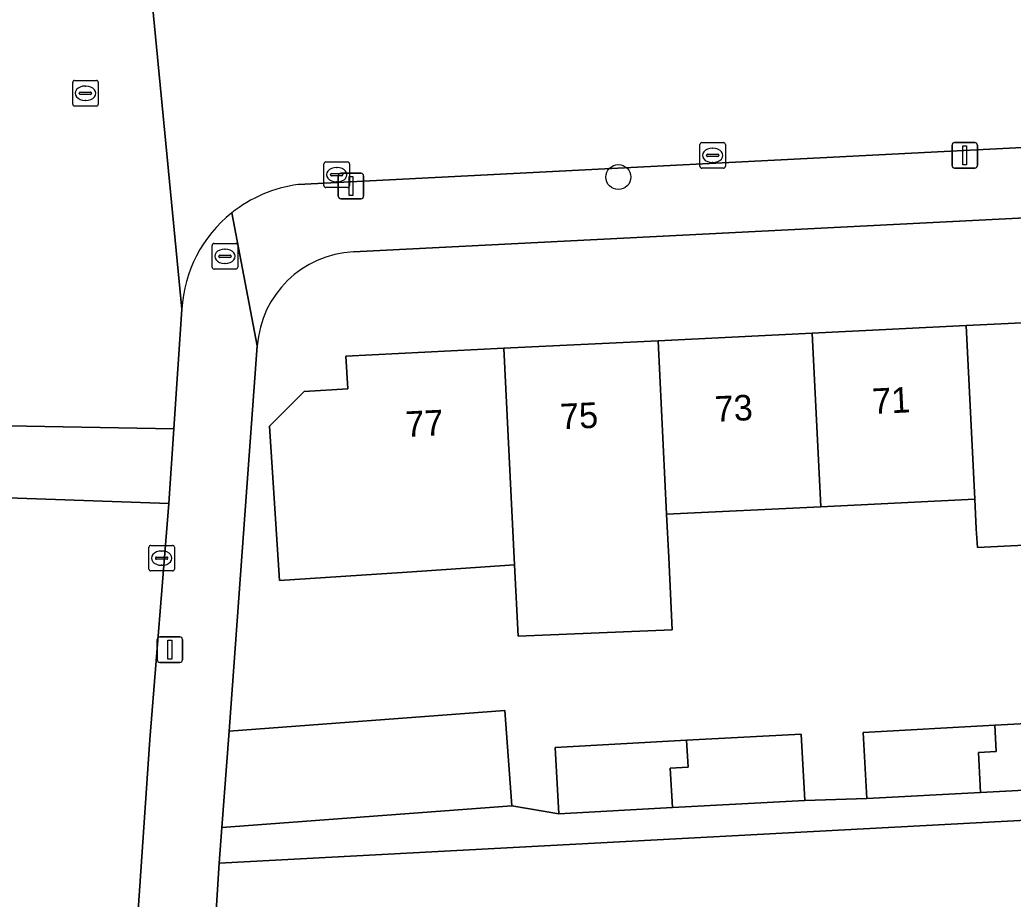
# Model space of a CAD drawing. Extents: x 161084 to 161928, y 385354 to 386522.
# Drawn here: x 161408.58 to 161447.45, y 386211.36 to 386245.77 of the extents above; entities that cross this region are included whole.
import ezdxf

# ---------------------------------------------------------------- set-up
doc = ezdxf.new("R2010")
doc.units = 0
for name, color, linetype in [('IMGEO_Boom', 7, 'Continuous'), ('IMGEO_Brandkraan', 7, 'Continuous'), ('IMGEO_Erf', 7, 'Continuous'), ('IMGEO_Kolk', 7, 'Continuous'), ('IMGEO_Lichtmast', 7, 'Continuous'), ('IMGEO_Muur', 7, 'Continuous'), ('IMGEO_Pand', 7, 'Continuous'), ('IMGEO_Pand_nummerreeks', 7, 'Continuous'), ('IMGEO_Rijbaan_lokaal_open', 7, 'Continuous'), ('IMGEO_Rioolput', 7, 'Continuous'), ('IMGEO_Voetpad_open', 7, 'Continuous')]:
    doc.layers.add(name, color=color, linetype=linetype)

msp = doc.modelspace()

# ---------------------------------------------------------------- linework, layer by layer
at = {"layer": 'IMGEO_Boom'}
msp.add_circle((161432, 386239.619), 0.489, dxfattribs=at)
at = {"layer": 'IMGEO_Brandkraan'}
for p, q in [((161416.102, 386236.094), (161416.102, 386236.946)), ((161416.177, 386237.02), (161417.029, 386237.02)), ((161416.59, 386236.8), (161416.615, 386236.8)), ((161417.103, 386236.946), (161417.103, 386236.094)), ((161416.361, 386236.514), (161416.361, 386236.526)), ((161416.799, 386236.477), (161416.401, 386236.477)), ((161416.404, 386236.563), (161416.802, 386236.563)), ((161416.845, 386236.526), (161416.845, 386236.514)), ((161417.029, 386236.02), (161416.177, 386236.02)), ((161416.613, 386236.24), (161416.588, 386236.24))]:
    msp.add_line(p, q, dxfattribs=at)
for points in [[(161416.102, 386236.094), (161416.102, 386236.946)], [(161416.177, 386237.02), (161417.029, 386237.02)], [(161417.103, 386236.946), (161417.103, 386236.094)], [(161417.029, 386236.02), (161416.177, 386236.02)]]:
    msp.add_lwpolyline(points, dxfattribs=at)
for centre, radius, start, end in [((161416.179, 386236.944), 0.0765, 91.552, 178.448), ((161416.179, 386236.944), 0.0765, 91.552, 178.448), ((161417.027, 386236.944), 0.0765, 1.552, 88.448), ((161417.027, 386236.944), 0.0765, 1.552, 88.448), ((161416.401, 386236.523), 0.0403, 85.8775, 175.7526), ((161416.398, 386236.513), 0.0366, 178.938, 274.7102), ((161416.802, 386236.52), 0.043, 264.8664, 352.4533), ((161416.806, 386236.525), 0.0386, 1.7309, 96.639), ((161416.179, 386236.096), 0.0765, 181.552, 268.448), ((161416.179, 386236.096), 0.0765, 181.552, 268.448), ((161417.027, 386236.096), 0.0765, 271.552, 358.448), ((161417.027, 386236.096), 0.0765, 271.552, 358.448)]:
    msp.add_arc(centre, radius, start, end, dxfattribs=at)
for centre, major_axis, ratio, start_param, end_param in [((161416.589, 386236.52), (-0.387, 0.002), 0.722429, 4.712389, 7.853982), ((161416.614, 386236.52), (-0.39, 0.002), 0.717154, 1.570796, 4.712389)]:
    msp.add_ellipse(centre, major_axis=major_axis, ratio=ratio, start_param=start_param, end_param=end_param, dxfattribs=at)
at = {"layer": 'IMGEO_Erf'}
for points in [[(161596.398, 386245.532), (161500, 386240.657), (161421.631, 386236.693)], [(161452.08, 386225.421), (161446.055, 386225.126), (161446.011, 386225.857), (161445.954, 386227.013), (161439.921, 386226.718), (161433.889, 386226.422), (161433.972, 386224.738), (161434.112, 386221.905), (161428.076, 386221.653), (161427.939, 386224.442), (161423.732, 386224.164), (161418.742, 386223.834), (161418.343, 386229.876), (161419.705, 386231.235), (161421.41, 386231.334), (161421.329, 386232.615), (161427.523, 386232.919), (161433.556, 386233.214), (161439.588, 386233.51), (161445.621, 386233.805), (161451.654, 386234.101)], [(161417.867, 386233.015), (161417.461, 386227.47), (161416.762, 386217.94), (161427.557, 386218.749), (161427.837, 386215.015), (161429.665, 386214.705), (161429.524, 386217.3), (161434.673, 386217.579), (161439.154, 386217.821), (161439.294, 386215.226), (161441.73, 386215.296), (161441.589, 386217.891), (161446.739, 386218.17), (161451.219, 386218.412)]]:
    msp.add_lwpolyline(points, dxfattribs=at)
msp.add_arc((161421.831, 386232.723), 3.975, 92.8854, 175.7904, dxfattribs=at)
at = {"layer": 'IMGEO_Kolk'}
for p, q in [((161435.192, 386240.042), (161435.192, 386240.894)), ((161435.267, 386240.968), (161436.119, 386240.968)), ((161435.68, 386240.748), (161435.705, 386240.748)), ((161436.193, 386240.894), (161436.193, 386240.042)), ((161435.451, 386240.462), (161435.451, 386240.474)), ((161435.889, 386240.425), (161435.491, 386240.425)), ((161435.494, 386240.511), (161435.892, 386240.511)), ((161435.935, 386240.474), (161435.935, 386240.462)), ((161420.477, 386239.284), (161420.477, 386240.136)), ((161420.552, 386240.21), (161421.404, 386240.21)), ((161420.965, 386239.99), (161420.99, 386239.99)), ((161421.478, 386240.136), (161421.478, 386239.284)), ((161436.119, 386239.968), (161435.267, 386239.968)), ((161435.703, 386240.188), (161435.678, 386240.188)), ((161420.736, 386239.704), (161420.736, 386239.716)), ((161421.174, 386239.667), (161420.776, 386239.667)), ((161420.779, 386239.753), (161421.177, 386239.753)), ((161421.22, 386239.716), (161421.22, 386239.704)), ((161421.404, 386239.21), (161420.552, 386239.21)), ((161420.988, 386239.43), (161420.963, 386239.43)), ((161413.626, 386224.281), (161413.626, 386225.133)), ((161413.701, 386225.207), (161414.553, 386225.207)), ((161414.627, 386225.133), (161414.627, 386224.281)), ((161413.928, 386224.75), (161414.326, 386224.75)), ((161414.114, 386224.987), (161414.139, 386224.987)), ((161413.885, 386224.701), (161413.885, 386224.713)), ((161414.323, 386224.664), (161413.925, 386224.664)), ((161414.137, 386224.427), (161414.112, 386224.427)), ((161414.369, 386224.713), (161414.369, 386224.701)), ((161414.553, 386224.207), (161413.701, 386224.207))]:
    msp.add_line(p, q, dxfattribs=at)
for points in [[(161435.192, 386240.042), (161435.192, 386240.894)], [(161435.267, 386240.968), (161436.119, 386240.968)], [(161436.193, 386240.894), (161436.193, 386240.042)], [(161420.477, 386239.284), (161420.477, 386240.136)], [(161420.552, 386240.21), (161421.404, 386240.21)], [(161421.478, 386240.136), (161421.478, 386239.284)], [(161436.119, 386239.968), (161435.267, 386239.968)], [(161421.404, 386239.21), (161420.552, 386239.21)], [(161413.626, 386224.281), (161413.626, 386225.133)], [(161413.701, 386225.207), (161414.553, 386225.207)], [(161414.627, 386225.133), (161414.627, 386224.281)], [(161414.553, 386224.207), (161413.701, 386224.207)]]:
    msp.add_lwpolyline(points, dxfattribs=at)
for centre, radius, start, end in [((161435.269, 386240.892), 0.0765, 91.552, 178.448), ((161435.269, 386240.892), 0.0765, 91.552, 178.448), ((161436.117, 386240.892), 0.0765, 1.552, 88.448), ((161436.117, 386240.892), 0.0765, 1.552, 88.448), ((161435.491, 386240.471), 0.0403, 85.8775, 175.7526), ((161435.488, 386240.461), 0.0366, 178.938, 274.7102), ((161435.892, 386240.468), 0.043, 264.8664, 352.4533), ((161435.896, 386240.473), 0.0386, 1.7309, 96.639), ((161420.554, 386240.134), 0.0765, 91.552, 178.448), ((161420.554, 386240.134), 0.0765, 91.552, 178.448), ((161421.402, 386240.134), 0.0765, 1.552, 88.448), ((161421.402, 386240.134), 0.0765, 1.552, 88.448), ((161435.269, 386240.044), 0.0765, 181.552, 268.448), ((161435.269, 386240.044), 0.0765, 181.552, 268.448), ((161436.117, 386240.044), 0.0765, 271.552, 358.448), ((161436.117, 386240.044), 0.0765, 271.552, 358.448), ((161420.776, 386239.713), 0.0403, 85.8775, 175.7526), ((161420.773, 386239.703), 0.0366, 178.938, 274.7102), ((161421.177, 386239.71), 0.043, 264.8664, 352.4533), ((161421.181, 386239.715), 0.0386, 1.7309, 96.639), ((161420.554, 386239.286), 0.0765, 181.552, 268.448), ((161420.554, 386239.286), 0.0765, 181.552, 268.448), ((161421.402, 386239.286), 0.0765, 271.552, 358.448), ((161421.402, 386239.286), 0.0765, 271.552, 358.448), ((161413.703, 386225.131), 0.0765, 91.552, 178.448), ((161413.703, 386225.131), 0.0765, 91.552, 178.448), ((161414.551, 386225.131), 0.0765, 1.552, 88.448), ((161414.551, 386225.131), 0.0765, 1.552, 88.448), ((161413.925, 386224.71), 0.0403, 85.8775, 175.7526), ((161414.33, 386224.712), 0.0386, 1.7309, 96.639), ((161413.922, 386224.7), 0.0366, 178.938, 274.7102), ((161414.326, 386224.707), 0.043, 264.8664, 352.4533), ((161413.703, 386224.283), 0.0765, 181.552, 268.448), ((161413.703, 386224.283), 0.0765, 181.552, 268.448), ((161414.551, 386224.283), 0.0765, 271.552, 358.448), ((161414.551, 386224.283), 0.0765, 271.552, 358.448)]:
    msp.add_arc(centre, radius, start, end, dxfattribs=at)
for centre, major_axis, ratio, start_param, end_param in [((161435.679, 386240.468), (-0.387, 0.002), 0.722429, 4.712389, 7.853982), ((161435.704, 386240.468), (-0.39, 0.002), 0.717154, 1.570796, 4.712389), ((161420.964, 386239.71), (-0.387, 0.002), 0.722429, 4.712389, 7.853982), ((161420.989, 386239.71), (-0.39, 0.002), 0.717154, 1.570796, 4.712389), ((161414.113, 386224.707), (-0.387, 0.002), 0.722429, 4.712389, 7.853982), ((161414.138, 386224.707), (-0.39, 0.002), 0.717154, 1.570796, 4.712389)]:
    msp.add_ellipse(centre, major_axis=major_axis, ratio=ratio, start_param=start_param, end_param=end_param, dxfattribs=at)
at = {"layer": 'IMGEO_Lichtmast'}
for p, q in [((161445.062, 386240.07), (161445.062, 386240.87)), ((161445.062, 386240.87), (161445.062, 386240.07)), ((161445.162, 386240.97), (161445.952, 386240.97)), ((161445.952, 386240.97), (161445.162, 386240.97)), ((161446.052, 386240.87), (161446.052, 386240.07)), ((161446.052, 386240.07), (161446.052, 386240.87)), ((161445.952, 386239.97), (161445.162, 386239.97)), ((161445.162, 386239.97), (161445.952, 386239.97)), ((161421.039, 386238.867), (161421.039, 386239.667)), ((161421.039, 386239.667), (161421.039, 386238.867)), ((161421.139, 386239.767), (161421.929, 386239.767)), ((161421.929, 386239.767), (161421.139, 386239.767)), ((161422.029, 386239.667), (161422.029, 386238.867)), ((161422.029, 386238.867), (161422.029, 386239.667)), ((161421.929, 386238.767), (161421.139, 386238.767)), ((161421.139, 386238.767), (161421.929, 386238.767)), ((161413.952, 386220.729), (161413.952, 386221.529)), ((161413.952, 386221.529), (161413.952, 386220.729)), ((161414.052, 386221.629), (161414.842, 386221.629)), ((161414.842, 386221.629), (161414.052, 386221.629)), ((161414.942, 386221.529), (161414.942, 386220.729)), ((161414.942, 386220.729), (161414.942, 386221.529)), ((161414.842, 386220.629), (161414.052, 386220.629)), ((161414.052, 386220.629), (161414.842, 386220.629))]:
    msp.add_line(p, q, dxfattribs=at)
for points in [[(161445.482, 386240.845), (161445.632, 386240.845), (161445.632, 386240.095), (161445.482, 386240.095), (161445.482, 386240.845)], [(161421.459, 386239.642), (161421.609, 386239.642), (161421.609, 386238.892), (161421.459, 386238.892), (161421.459, 386239.642)], [(161414.372, 386221.504), (161414.522, 386221.504), (161414.522, 386220.754), (161414.372, 386220.754), (161414.372, 386221.504)]]:
    msp.add_lwpolyline(points, dxfattribs=at)
for centre, start, end in [((161445.162, 386240.87), 90, 180), ((161445.162, 386240.87), 90, 180), ((161445.952, 386240.87), 0, 90), ((161445.952, 386240.87), 360, 90), ((161445.162, 386240.07), 180, 270), ((161445.162, 386240.07), 180, 270), ((161445.952, 386240.07), 270, 0), ((161445.952, 386240.07), 270, 0), ((161421.139, 386239.667), 90, 180), ((161421.139, 386239.667), 90, 180), ((161421.929, 386239.667), 0, 90), ((161421.929, 386239.667), 360, 90), ((161421.139, 386238.867), 180, 270), ((161421.139, 386238.867), 180, 270), ((161421.929, 386238.867), 270, 0), ((161421.929, 386238.867), 270, 0), ((161414.052, 386221.529), 90, 180), ((161414.052, 386221.529), 90, 180), ((161414.842, 386221.529), 0, 90), ((161414.842, 386221.529), 360, 90), ((161414.052, 386220.729), 180, 270), ((161414.052, 386220.729), 180, 270), ((161414.842, 386220.729), 270, 0), ((161414.842, 386220.729), 270, 0)]:
    msp.add_arc(centre, 0.1, start, end, dxfattribs=at)
at = {"layer": 'IMGEO_Muur'}
msp.add_lwpolyline([(161417.461, 386227.47), (161416.762, 386217.94)], dxfattribs=at)
at = {"layer": 'IMGEO_Pand'}
for points in [[(161451.654, 386234.101), (161445.621, 386233.805), (161445.954, 386227.013), (161446.011, 386225.857), (161446.055, 386225.126), (161452.08, 386225.421), (161452.044, 386226.153), (161451.987, 386227.309)], [(161439.921, 386226.718), (161445.954, 386227.013), (161445.621, 386233.805), (161439.588, 386233.51)], [(161439.588, 386233.51), (161433.556, 386233.214), (161433.889, 386226.422), (161439.921, 386226.718)], [(161427.523, 386232.919), (161421.329, 386232.615), (161421.41, 386231.334), (161419.705, 386231.235), (161418.343, 386229.876), (161418.742, 386223.834), (161423.732, 386224.164), (161427.939, 386224.442)], [(161433.889, 386226.422), (161433.556, 386233.214), (161427.523, 386232.919), (161427.939, 386224.442), (161428.076, 386221.653), (161434.112, 386221.905), (161433.972, 386224.738)], [(161416.485, 386214.164), (161427.837, 386215.015), (161427.557, 386218.749), (161416.762, 386217.94)], [(161446.096, 386217.106), (161446.794, 386217.144), (161446.739, 386218.17), (161441.589, 386217.891), (161441.73, 386215.296), (161446.181, 386215.537)], [(161446.181, 386215.537), (161451.359, 386215.817), (161451.219, 386218.412), (161446.739, 386218.17), (161446.794, 386217.144), (161446.096, 386217.106)], [(161434.115, 386214.946), (161439.294, 386215.226), (161439.154, 386217.821), (161434.673, 386217.579), (161434.73, 386216.524), (161434.032, 386216.486)], [(161434.032, 386216.486), (161434.73, 386216.524), (161434.673, 386217.579), (161429.524, 386217.3), (161429.665, 386214.705), (161434.115, 386214.946)]]:
    msp.add_lwpolyline(points, close=True, dxfattribs=at)
at = {"layer": 'IMGEO_Rijbaan_lokaal_open'}
for points in [[(161411.052, 386295.842), (161404.213, 386295.523), (161404.233, 386295.09), (161405.023, 386278.177), (161405.106, 386276.408), (161405.532, 386267.274), (161405.686, 386263.977), (161406.339, 386250), (161406.49, 386247.042), (161406.872, 386239.857), (161406.945, 386238.489), (161407.144, 386234.708), (161407.371, 386229.904), (161414.602, 386229.773), (161414.919, 386234.455), (161413.264, 386251.618), (161413.26, 386251.899)], [(161414.602, 386229.773), (161407.371, 386229.904), (161407.364, 386227.1), (161414.409, 386226.845)], [(161448.703, 386206.591), (161448.917, 386209.633), (161449.135, 386212.742), (161455.373, 386212.303), (161455.553, 386214.862), (161416.383, 386212.771), (161416.156, 386209.248), (161423.819, 386209.657), (161432.71, 386209.85), (161438.977, 386209.39), (161438.696, 386205.568), (161438.261, 386199.597), (161437.976, 386195.305), (161438.037, 386195.301), (161438.019, 386195.037), (161439.267, 386194.95), (161447.843, 386194.352), (161448.062, 386197.464), (161448.275, 386200.506), (161448.489, 386203.549)]]:
    msp.add_lwpolyline(points, close=True, dxfattribs=at)
for points in [[(161413.26, 386251.899), (161413.264, 386251.618), (161414.919, 386234.455)], [(161419.464, 386239.324), (161470.543, 386241.942), (161470.245, 386248.818)], [(161413.073, 386209.018), (161413.657, 386217.606), (161414.409, 386226.845), (161407.364, 386227.1), (161407.076, 386223.932), (161406.622, 386217.098), (161405.909, 386206.378)]]:
    msp.add_lwpolyline(points, dxfattribs=at)
for centre, radius, start, end in [((161420.135, 386234.143), 5.224, 97.3778, 128.7208), ((161420.134, 386234.142), 5.225, 128.7088, 176.565)]:
    msp.add_arc(centre, radius, start, end, dxfattribs=at)
at = {"layer": 'IMGEO_Rioolput'}
for p, q in [((161410.643, 386242.474), (161410.643, 386243.326)), ((161410.718, 386243.4), (161411.57, 386243.4)), ((161411.131, 386243.18), (161411.156, 386243.18)), ((161411.644, 386243.326), (161411.644, 386242.474)), ((161410.902, 386242.894), (161410.902, 386242.906)), ((161411.34, 386242.857), (161410.942, 386242.857)), ((161410.945, 386242.943), (161411.343, 386242.943)), ((161411.386, 386242.906), (161411.386, 386242.894)), ((161411.57, 386242.4), (161410.718, 386242.4)), ((161411.154, 386242.62), (161411.129, 386242.62))]:
    msp.add_line(p, q, dxfattribs=at)
for points in [[(161410.643, 386242.474), (161410.643, 386243.326)], [(161410.718, 386243.4), (161411.57, 386243.4)], [(161411.644, 386243.326), (161411.644, 386242.474)], [(161411.57, 386242.4), (161410.718, 386242.4)]]:
    msp.add_lwpolyline(points, dxfattribs=at)
for centre, radius, start, end in [((161410.72, 386243.324), 0.0765, 91.552, 178.448), ((161410.72, 386243.324), 0.0765, 91.552, 178.448), ((161411.568, 386243.324), 0.0765, 1.552, 88.448), ((161411.568, 386243.324), 0.0765, 1.552, 88.448), ((161410.942, 386242.903), 0.0403, 85.8775, 175.7526), ((161410.939, 386242.893), 0.0366, 178.938, 274.7102), ((161411.343, 386242.9), 0.043, 264.8664, 352.4533), ((161411.347, 386242.905), 0.0386, 1.7309, 96.639), ((161410.72, 386242.476), 0.0765, 181.552, 268.448), ((161410.72, 386242.476), 0.0765, 181.552, 268.448), ((161411.568, 386242.476), 0.0765, 271.552, 358.448), ((161411.568, 386242.476), 0.0765, 271.552, 358.448)]:
    msp.add_arc(centre, radius, start, end, dxfattribs=at)
for centre, major_axis, ratio, start_param, end_param in [((161411.13, 386242.9), (-0.387, 0.002), 0.722429, 4.712389, 7.853982), ((161411.155, 386242.9), (-0.39, 0.002), 0.717154, 1.570796, 4.712389)]:
    msp.add_ellipse(centre, major_axis=major_axis, ratio=ratio, start_param=start_param, end_param=end_param, dxfattribs=at)
at = {"layer": 'IMGEO_Voetpad_open'}
for points in [[(161598.331, 386248.142), (161596.48, 386248.218), (161548.101, 386245.822), (161544.634, 386245.656), (161538.681, 386245.311), (161538.705, 386244.825), (161535.133, 386244.725), (161535.111, 386245.178), (161499.988, 386243.415), (161478.185, 386242.322), (161478.211, 386241.807), (161474.944, 386241.667), (161474.919, 386242.159), (161474.006, 386242.113), (161470.543, 386241.942), (161419.464, 386239.324)], [(161421.631, 386236.693), (161500, 386240.657)], [(161417.867, 386233.015), (161416.867, 386238.219)], [(161416.867, 386238.219), (161417.867, 386233.015)], [(161414.919, 386234.455), (161414.602, 386229.773), (161414.409, 386226.845), (161413.657, 386217.606), (161413.073, 386209.018), (161409.926, 386162.732)], [(161413.04, 386162.761), (161416.156, 386209.248), (161416.383, 386212.771), (161416.485, 386214.164), (161416.762, 386217.94), (161417.461, 386227.47), (161417.867, 386233.015)], [(161451.359, 386215.817), (161446.181, 386215.537), (161441.73, 386215.296), (161439.294, 386215.226), (161434.115, 386214.946), (161429.665, 386214.705), (161427.837, 386215.015), (161416.485, 386214.164), (161416.383, 386212.771), (161455.553, 386214.862)]]:
    msp.add_lwpolyline(points, dxfattribs=at)
for centre, radius, start, end in [((161420.135, 386234.143), 5.224, 97.3778, 128.7208), ((161420.134, 386234.142), 5.225, 128.7088, 176.565), ((161421.831, 386232.723), 3.975, 92.8854, 175.7904)]:
    msp.add_arc(centre, radius, start, end, dxfattribs=at)

# ---------------------------------------------------------------- texts
at = {"layer": 'IMGEO_Pand_nummerreeks'}
for s, rotation, p in [('71', 2.8056, (161441.962, 386230.343)), ('73', 2.8056, (161435.796, 386230.04)), ('75', 2.8075, (161429.743, 386229.743)), ('77', 2.8056, (161423.69, 386229.447))]:
    msp.add_text(s, height=1, rotation=rotation, dxfattribs=at).set_placement(p)

doc.saveas('drawing.dxf')
